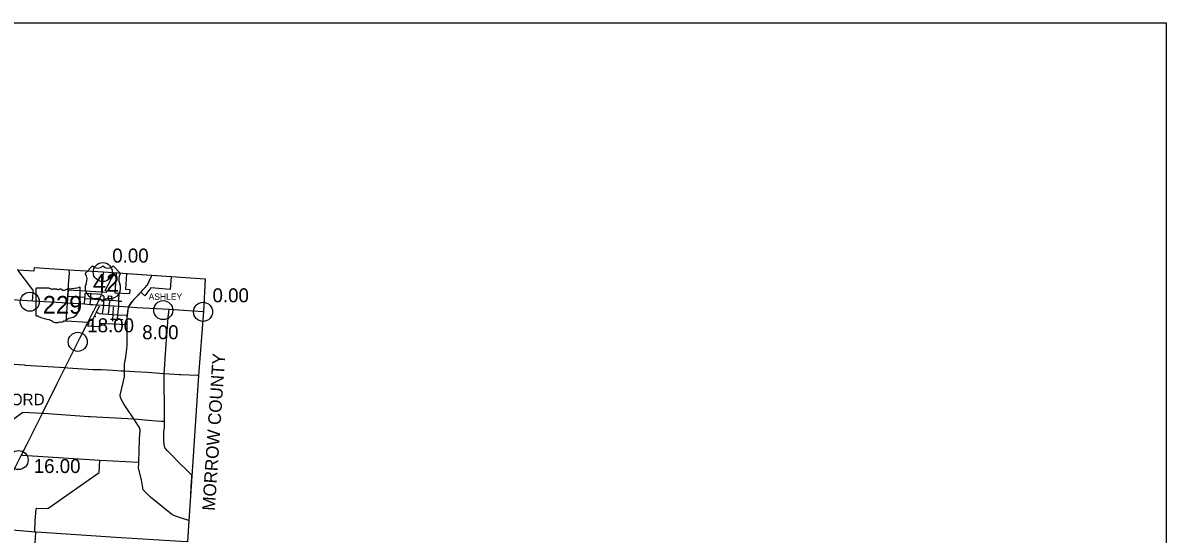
# Model space of a CAD drawing. Extents: x 1659811 to 1934326, y 644115 to 934867.
# Drawn here: x 1835797 to 1925846, y 859763 to 899996 of the extents above; entities that cross this region are included whole.
import ezdxf

# ---------------------------------------------------------------- set-up
doc = ezdxf.new("R2010")
doc.units = 0
for name, color, linetype in [('Default', 7, 'Continuous'), ('GM_X_Adjacent_County_Text', 7, 'Continuous'), ('GM_X_City_Street', 7, 'Continuous'), ('GM_X_Corporation', 7, 'Continuous'), ('GM_X_Corporation_Text', 7, 'Continuous'), ('GM_X_County', 7, 'Continuous'), ('GM_X_County_Road', 7, 'Continuous'), ('GM_X_State_Route', 7, 'Continuous'), ('GM_X_State_Shield', 7, 'Continuous'), ('GM_X_Township', 7, 'Continuous'), ('GM_X_Township_Road', 7, 'Continuous'), ('GM_X_Township_Text', 7, 'Continuous'), ('GM_X_US_Route', 7, 'Continuous'), ('GM_X_US_Shield', 7, 'Continuous'), ('SC_Scratch1', 7, 'Continuous')]:
    doc.layers.add(name, color=color, linetype=linetype)

msp = doc.modelspace()

# ---------------------------------------------------------------- linework, layer by layer
at = {"layer": 'Default'}
for centre in [(1842090, 880384), (1842090, 880384), (1836343, 878055), (1846854, 877391), (1849986, 877257), (1849986, 877257), (1840121, 874896), (1835461, 865595)]:
    msp.add_circle(centre, 750, dxfattribs=at)
at = {"layer": 'GM_X_City_Street'}
for points in [[(1845108, 878825), (1845186, 878908), (1845242, 878975), (1845432, 879171), (1845571, 879323), (1845601, 879368), (1845923, 880061), (1845958, 880137)], [(1839341, 878485), (1840692, 878411)], [(1840624, 878310), (1840684, 878302), (1841141, 878272), (1841739, 878225)], [(1840655, 877877), (1840684, 878302), (1840692, 878411), (1840712, 878711)], [(1840712, 878711), (1840771, 878720), (1841162, 878693), (1842005, 878635)], [(1841096, 877846), (1841141, 878272), (1841162, 878693), (1841165, 878729)], [(1841739, 878225), (1841815, 878219), (1842196, 878198), (1842538, 878180), (1842649, 878172), (1842823, 878163), (1843332, 878109)], [(1842195, 878194), (1842196, 878198), (1842207, 878423), (1842204, 878453), (1842189, 878476), (1842156, 878505), (1842118, 878523), (1842051, 878515)], [(1842164, 877756), (1842167, 877780), (1842180, 877986), (1842195, 878194)], [(1842480, 878523), (1842536, 878518), (1842809, 878492)], [(1842531, 877075), (1842621, 877751), (1842649, 878172)], [(1842538, 878180), (1842536, 878518)], [(1842823, 878163), (1842809, 878492)], [(1843332, 878109), (1843335, 878108), (1843365, 878107), (1843598, 878093)], [(1843359, 877702), (1843365, 878107), (1843394, 878741)], [(1841290, 876572), (1841275, 876591), (1841439, 876928), (1841591, 877241), (1841826, 877723)], [(1841591, 877241), (1841805, 877127), (1842082, 877102), (1842094, 877101), (1842531, 877075), (1842900, 877054), (1843277, 877031), (1843995, 876989)], [(1842082, 877102), (1842164, 877756)], [(1842882, 876677), (1842882, 876677), (1842882, 876684), (1842900, 877054), (1842928, 877653)], [(1843238, 876648), (1843241, 876673), (1843277, 877031), (1843359, 877702)], [(1841039, 876677), (1841303, 876558)], [(1841244, 876119), (1841303, 876558), (1841290, 876572)], [(1841439, 876928), (1841534, 876885)], [(1842709, 876689), (1842882, 876684), (1843220, 876674), (1843220, 876674)], [(1842875, 876522), (1842882, 876677)], [(1843220, 876674), (1843241, 876673), (1843680, 876660)], [(1843230, 876537), (1843238, 876642), (1843238, 876648)]]:
    msp.add_lwpolyline(points, dxfattribs=at)
at = {"layer": 'GM_X_Corporation'}
msp.add_lwpolyline([(1839212, 876522), (1839395, 878979), (1842403, 878797), (1842406, 878874), (1842276, 878944), (1843026, 880333), (1843137, 880326), (1843037, 878758), (1844222, 878701), (1844237, 878976), (1843894, 879006), (1843983, 880269), (1847478, 880034), (1847407, 879013), (1845866, 879149), (1845394, 878513), (1845080, 878796), (1844533, 878238), (1844393, 878064), (1844314, 877970), (1844271, 877898), (1844236, 877846), (1844178, 877730), (1844140, 877653), (1844101, 877578), (1844075, 877468), (1843989, 876865), (1843985, 876781), (1843972, 876227), (1841843, 876336), (1841816, 876073), (1840902, 876121), (1841027, 876414), (1840914, 876421)], close=True, dxfattribs=at)
at = {"layer": 'GM_X_County'}
msp.add_lwpolyline([(1835395, 880574), (1836682, 880495), (1836708, 880754), (1839410, 880574), (1842150, 880416), (1845959, 880135), (1850147, 879854), (1850017, 877290), (1849634, 872258), (1849106, 864311), (1848864, 860810), (1848787, 859601)], dxfattribs=at)
at = {"layer": 'GM_X_County_Road'}
for points in [[(1844140, 877653), (1844178, 877730), (1844236, 877846), (1844271, 877898), (1844314, 877970), (1844393, 878064), (1844672, 878363), (1844876, 878580), (1845108, 878825)], [(1844920, 865421), (1844988, 867215), (1844990, 867274), (1845035, 867925), (1845034, 867981), (1845022, 868042), (1845000, 868095), (1844527, 868834), (1843932, 869740), (1843693, 870106), (1843565, 870325), (1843478, 870530), (1843453, 870621), (1843455, 870702), (1843691, 871703), (1843783, 872054), (1843799, 872125), (1843808, 872218), (1843813, 872294), (1843800, 872513), (1843796, 872610), (1843794, 872719), (1843797, 872872), (1843799, 873058), (1843810, 873171), (1843903, 873683), (1843995, 874339), (1844011, 874603), (1844010, 875790), (1844011, 876128), (1844012, 876758), (1844119, 877561), (1844140, 877653)], [(1825350, 873697), (1828404, 873550), (1830426, 873436), (1830706, 873421), (1835899, 873073), (1835968, 873069), (1839135, 872864)], [(1839135, 872864), (1839344, 872852), (1841345, 872730), (1841421, 872727), (1842003, 872716), (1842870, 872667), (1843552, 872620), (1843796, 872610)], [(1848869, 860822), (1848289, 861017), (1848127, 861070), (1847820, 861177), (1847644, 861252), (1847581, 861290), (1847540, 861317), (1847370, 861450), (1845855, 862679), (1845795, 862727), (1845378, 863132), (1845338, 863172), (1845282, 863256), (1845130, 864033), (1845116, 864109), (1844927, 864878), (1844914, 864930), (1844919, 865353), (1844920, 865421)]]:
    msp.add_lwpolyline(points, dxfattribs=at)
at = {"layer": 'GM_X_State_Route'}
for points in [[(1833733, 878300), (1836550, 878131), (1837033, 878098), (1838904, 877988), (1839306, 877964)], [(1839306, 877964), (1840655, 877877), (1841096, 877846), (1841303, 877834)], [(1841303, 877834), (1841619, 877817)], [(1841619, 877817), (1842011, 877788), (1842144, 877781)], [(1842144, 877781), (1842167, 877780), (1842611, 877751), (1842621, 877751), (1843359, 877702), (1844140, 877653)], [(1844140, 877653), (1844783, 877609), (1847310, 877457), (1849978, 877293)]]:
    msp.add_lwpolyline(points, dxfattribs=at)
at = {"layer": 'GM_X_State_Shield'}
for p, q in [((1836826, 879078), (1836826, 876965)), ((1836826, 879078), (1836826, 876965)), ((1837880, 879115), (1836860, 879115)), ((1837880, 879115), (1836860, 879115)), ((1840307, 878062), (1840307, 879167)), ((1840307, 878062), (1840307, 879167)), ((1840306, 878062), (1840307, 878062)), ((1840306, 878062), (1840307, 878062))]:
    msp.add_line(p, q, dxfattribs=at)
for centre, major_axis, start_param, end_param in [((1836866, 879083), (40.3, 0), 1.712693, 3.28349), ((1836866, 879083), (40.3, 0), 1.712693, 3.28349), ((1838122, 879360), (391, 0), 4.042523, 4.731795), ((1838122, 879360), (391, 0), 4.042523, 4.731795), ((1838252, 877928), (1404, 0), 1.404758, 1.657858), ((1838252, 877928), (1404, 0), 1.404758, 1.657858), ((1838571, 879094), (113, 0), 3.836095, 5.185415), ((1838571, 879094), (113, 0), 3.836095, 5.185415), ((1838736, 878850), (235, 0), 0.950623, 2.079405), ((1838736, 878850), (235, 0), 0.950623, 2.079405), ((1839039, 879185), (282, 0), 4.081561, 5.145723), ((1839039, 879185), (282, 0), 4.081561, 5.145723), ((1839538, 878469), (743, 0), 1.699011, 2.107814), ((1839538, 878469), (743, 0), 1.699011, 2.107814), ((1839067, 881996), (3691, 0), 4.814394, 5.042369), ((1839067, 881996), (3691, 0), 4.814394, 5.042369), ((1840268, 879172), (38.7, 0), 6.141152, 7.989035), ((1840268, 879172), (38.7, 0), 6.141152, 7.989035), ((1840298, 877981), (60, 0), 1.883978, 3.671073), ((1840298, 877981), (60, 0), 1.883978, 3.671073), ((1840265, 878057), (41.5, 0), 5.05454, 6.418171), ((1840265, 878057), (41.5, 0), 5.05454, 6.418171), ((1839274, 877458), (923, 0), 5.101752, 6.440018), ((1839274, 877458), (923, 0), 5.101752, 6.440018), ((1840445, 877599), (262, 0), 2.387724, 3.262537), ((1840445, 877599), (262, 0), 2.387724, 3.262537), ((1839916, 877841), (360, 0), 5.934695, 6.695948), ((1839916, 877841), (360, 0), 5.934695, 6.695948), ((1836866, 876961), (40.7, 0), 3.00124, 4.508301), ((1836866, 876961), (40.7, 0), 3.00124, 4.508301), ((1836873, 877177), (310, 0), 4.665946, 4.897461), ((1836873, 877177), (310, 0), 4.665946, 4.897461), ((1836936, 876843), (112, 0), 0.519207, 1.627899), ((1836936, 876843), (112, 0), 0.519207, 1.627899), ((1838349, 878742), (2665, 0), 4.195997, 4.488961), ((1838349, 878742), (2665, 0), 4.195997, 4.488961), ((1837555, 876016), (834, 0), 0.823519, 1.323587), ((1837555, 876016), (834, 0), 0.823519, 1.323587), ((1838457, 876833), (529, 0), 4.026481, 4.996735), ((1838457, 876833), (529, 0), 4.026481, 4.996735), ((1838762, 876102), (435, 0), 1.495662, 1.94098), ((1838762, 876102), (435, 0), 1.495662, 1.94098), ((1838801, 876675), (282, 0), 4.691044, 5.507374), ((1838801, 876675), (282, 0), 4.691044, 5.507374), ((1839056, 876470), (79.4, 0), 1.147584, 2.315152), ((1839056, 876470), (79.4, 0), 1.147584, 2.315152), ((1839022, 876760), (298, 0), 4.937069, 5.64225), ((1839022, 876760), (298, 0), 4.937069, 5.64225), ((1839663, 876372), (506, 0), 1.647645, 2.488434), ((1839663, 876372), (506, 0), 1.647645, 2.488434)]:
    msp.add_ellipse(centre, major_axis=major_axis, ratio=0.8, start_param=start_param, end_param=end_param, dxfattribs=at)
at = {"layer": 'GM_X_Township'}
msp.add_lwpolyline([(1850147, 879854), (1850017, 877290), (1849634, 872258), (1849106, 864311), (1848864, 860810), (1848787, 859601), (1848752, 859146), (1848243, 859177), (1843111, 859493), (1837275, 859897), (1836785, 859928), (1833125, 860220)], dxfattribs=at)
at = {"layer": 'GM_X_Township_Road'}
for points in [[(1836550, 878131), (1836572, 878407), (1836577, 878507), (1836605, 878769), (1836613, 878847), (1836605, 878899), (1836595, 878967), (1836565, 879011), (1836515, 879086), (1835436, 880521), (1835397, 880584)], [(1839306, 877964), (1839341, 878485), (1839399, 879352), (1839403, 879417), (1839467, 880312), (1839471, 880374), (1839440, 880475), (1839429, 880574)], [(1846952, 868642), (1846950, 869189), (1846940, 869904), (1846940, 870264), (1846936, 871157), (1846927, 871876), (1846924, 872189), (1846924, 872391), (1846924, 872409), (1846974, 873096), (1847017, 873560), (1847077, 874700), (1847167, 875719), (1847252, 876799), (1847310, 877457)], [(1843796, 872610), (1844591, 872563), (1845606, 872508), (1846865, 872395), (1846924, 872391), (1848139, 872336), (1848226, 872331), (1849545, 872262), (1849640, 872268)], [(1825134, 869072), (1827790, 868881), (1827808, 868880), (1830464, 868756), (1833115, 868570), (1834606, 868488), (1835796, 869350), (1837331, 869279), (1837434, 869271)], [(1837434, 869271), (1840984, 869021), (1841014, 869019), (1841088, 869014), (1843104, 868927), (1844527, 868834), (1844860, 868817), (1845680, 868730), (1846299, 868685), (1846723, 868656), (1846952, 868642)], [(1847190, 866322), (1847029, 866494), (1846966, 866586), (1846940, 866643), (1846902, 867096), (1846899, 867328), (1846913, 867520), (1846901, 867711), (1846907, 867849), (1846949, 868098), (1846958, 868238), (1846952, 868642)], [(1849108, 864379), (1849086, 864409), (1849077, 864422), (1849056, 864444), (1848707, 864795), (1848132, 865354), (1847476, 866016), (1847190, 866322)], [(1835681, 865996), (1835751, 865973), (1841870, 865582), (1844920, 865421)], [(1836801, 859906), (1836785, 859928), (1836730, 860003), (1836772, 860771), (1836832, 861759), (1836900, 861806), (1837774, 861777), (1841815, 864609), (1841870, 865582)], [(1849021, 862856), (1849057, 863463), (1849090, 863978), (1849102, 864092), (1849117, 864321), (1849117, 864329), (1849117, 864338), (1849117, 864343), (1849117, 864351), (1849116, 864355), (1849116, 864358), (1849115, 864361), (1849113, 864368), (1849111, 864373), (1849108, 864379)], [(1836739, 858621), (1836819, 859882), (1836801, 859906)]]:
    msp.add_lwpolyline(points, dxfattribs=at)
at = {"layer": 'GM_X_US_Route'}
for points in [[(1842050, 878929), (1842054, 878989), (1842074, 879275), (1842125, 879970), (1842151, 880391)], [(1842000, 878620), (1842005, 878635), (1842013, 878659), (1842035, 878764), (1842042, 878816), (1842050, 878929)], [(1841619, 877817), (1841815, 878219), (1841969, 878528), (1842000, 878620)], [(1840905, 876404), (1840914, 876421), (1841039, 876677), (1841285, 877158)], [(1841285, 877158), (1841355, 877293), (1841619, 877817)], [(1832814, 860270), (1833045, 860728), (1833707, 862039), (1833995, 862623), (1834269, 863162), (1835215, 865051), (1835681, 865996), (1836078, 866774), (1836442, 867502), (1837331, 869279), (1837642, 869882), (1838022, 870648), (1838475, 871555), (1838873, 872351), (1839135, 872864), (1840316, 875226), (1840905, 876404)]]:
    msp.add_lwpolyline(points, dxfattribs=at)
at = {"layer": 'GM_X_US_Shield'}
for p, q in [((1841287, 880866), (1840707, 880285)), ((1841287, 880866), (1840707, 880285)), ((1843491, 880285), (1842911, 880866)), ((1843491, 880285), (1842911, 880866)), ((1841519, 878313), (1841635, 878313)), ((1841519, 878313), (1841635, 878313)), ((1842563, 878313), (1842679, 878313)), ((1842563, 878313), (1842679, 878313))]:
    msp.add_line(p, q, dxfattribs=at)
for centre, radius, start, end in [((1841693, 881280), 580, 225.573, 314.427), ((1841693, 881280), 580, 225.573, 314.427), ((1842505, 881280), 580, 225.573, 314.427), ((1842505, 881280), 580, 225.573, 314.427), ((1840042, 879820), 812, 334.54712, 35.00093), ((1840042, 879820), 812, 334.54712, 35.00093), ((1844157, 879820), 812, 144.99907, 205.45288), ((1844157, 879820), 812, 144.99907, 205.45288), ((1841510, 879125), 812, 154.83192, 270.63826), ((1841510, 879125), 812, 154.83192, 270.63826), ((1842688, 879125), 812, 269.36174, 25.16808), ((1842688, 879125), 812, 269.36174, 25.16808), ((1841635, 877733), 580, 36.8699, 90), ((1841635, 877733), 580, 36.8699, 90), ((1842563, 877733), 580, 90, 143.1301), ((1842563, 877733), 580, 90, 143.1301)]:
    msp.add_arc(centre, radius, start, end, dxfattribs=at)
at = {"layer": 'SC_Scratch1'}
msp.add_lwpolyline([(1729596, 899996), (1925846, 899996), (1925846, 765496), (1729596, 765496)], close=True, dxfattribs=at)

# ---------------------------------------------------------------- texts
at = {"layer": 'Default'}
for s, p in [('0.00', (1842840, 881134)), ('0.00', (1850736, 878007)), ('18.00', (1840871, 875646)), ('8.00', (1845197, 875100)), ('16.00', (1836655, 864571))]:
    msp.add_text(s, height=1100, dxfattribs=at).set_placement(p)
at = {"layer": 'GM_X_Adjacent_County_Text'}
msp.add_text('MORROW COUNTY', height=1000, rotation=86.16005, dxfattribs=at).set_placement((1850915, 861578))
at = {"layer": 'GM_X_Corporation_Text'}
msp.add_text('ASHLEY', height=500, rotation=0.00001, dxfattribs=at).set_placement((1845704, 878201))
at = {"layer": 'GM_X_State_Shield'}
msp.add_text('229', height=1392.2, dxfattribs=at).set_placement((1837366, 877114))
msp.add_text('229', height=1392.2, dxfattribs=at).set_placement((1837366, 877114))
at = {"layer": 'GM_X_Township_Text'}
msp.add_text('OXFORD', height=900, rotation=0.00001, dxfattribs=at).set_placement((1832362, 869907))
at = {"layer": 'GM_X_US_Shield'}
msp.add_text('42', height=1392.2, dxfattribs=at).set_placement((1841315, 878835))
msp.add_text('42', height=1392.2, dxfattribs=at).set_placement((1841315, 878835))

doc.saveas('drawing.dxf')
